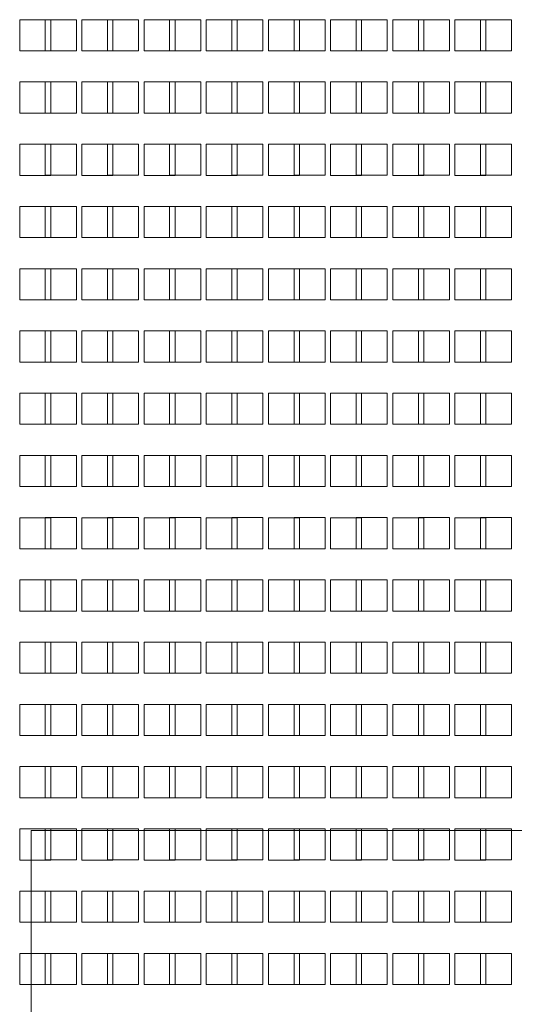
# Model space of a CAD drawing. Header units: inches. Extents: x 1 to 109, y 1 to 85.
# Tile 608 of 656: x 90.57 to 93.22, y 21.14 to 26.41. Entities that reach past the tile are written whole.
import ezdxf

# ---------------------------------------------------------------- set-up
doc = ezdxf.new("R2010")
doc.units = ezdxf.units.IN
doc.header["$MEASUREMENT"] = 0

msp = doc.modelspace()

# ---------------------------------------------------------------- linework, layer by layer
at = {"color": 7, "linetype": 'Continuous', "lineweight": 15, "ltscale": 5}
for p, q in [((90.57, 26.4148), (90.57, 26.2481)), ((90.7366, 26.4148), (90.57, 26.4148)), ((90.7075, 26.4149), (90.8741, 26.4149)), ((90.7075, 26.2483), (90.7075, 26.4149)), ((90.7366, 26.2481), (90.7366, 26.4148)), ((90.8741, 26.4149), (90.8741, 26.2483)), ((90.9033, 26.4148), (90.9033, 26.2481)), ((91.07, 26.4148), (90.9033, 26.4148)), ((91.0408, 26.4149), (91.2075, 26.4149)), ((91.0408, 26.2483), (91.0408, 26.4149)), ((91.07, 26.2481), (91.07, 26.4148)), ((91.2075, 26.4149), (91.2075, 26.2483)), ((91.2366, 26.4148), (91.2366, 26.2481)), ((91.4033, 26.4148), (91.2366, 26.4148)), ((91.3741, 26.4149), (91.5408, 26.4149)), ((91.3741, 26.2483), (91.3741, 26.4149)), ((91.4033, 26.2481), (91.4033, 26.4148)), ((91.5408, 26.4149), (91.5408, 26.2483)), ((91.57, 26.4148), (91.57, 26.2481)), ((91.7366, 26.4148), (91.57, 26.4148)), ((91.7075, 26.4149), (91.8741, 26.4149)), ((91.7075, 26.2483), (91.7075, 26.4149)), ((91.7366, 26.2481), (91.7366, 26.4148)), ((91.8741, 26.4149), (91.8741, 26.2483)), ((91.9033, 26.4148), (91.9033, 26.2481)), ((92.07, 26.4148), (91.9033, 26.4148)), ((92.0408, 26.4149), (92.2075, 26.4149)), ((92.0408, 26.2483), (92.0408, 26.4149)), ((92.07, 26.2481), (92.07, 26.4148)), ((92.2075, 26.4149), (92.2075, 26.2483)), ((92.2366, 26.4148), (92.2366, 26.2481)), ((92.4033, 26.4148), (92.2366, 26.4148)), ((92.3741, 26.4149), (92.5408, 26.4149)), ((92.3741, 26.2483), (92.3741, 26.4149)), ((92.4033, 26.2481), (92.4033, 26.4148)), ((92.5408, 26.4149), (92.5408, 26.2483)), ((92.7366, 26.4148), (92.57, 26.4148)), ((92.57, 26.4148), (92.57, 26.2481)), ((92.7075, 26.4149), (92.8741, 26.4149)), ((92.7075, 26.2483), (92.7075, 26.4149)), ((92.7366, 26.2481), (92.7366, 26.4148)), ((92.8741, 26.4149), (92.8741, 26.2483)), ((92.9033, 26.4148), (92.9033, 26.2481)), ((93.07, 26.4148), (92.9033, 26.4148)), ((93.0408, 26.4149), (93.2075, 26.4149)), ((93.0408, 26.2483), (93.0408, 26.4149)), ((93.07, 26.2481), (93.07, 26.4148)), ((93.2075, 26.4149), (93.2075, 26.2483)), ((90.57, 26.2481), (90.7366, 26.2481)), ((90.8741, 26.2483), (90.7075, 26.2483)), ((90.9033, 26.2481), (91.07, 26.2481)), ((91.2075, 26.2483), (91.0408, 26.2483)), ((91.2366, 26.2481), (91.4033, 26.2481)), ((91.5408, 26.2483), (91.3741, 26.2483)), ((91.57, 26.2481), (91.7366, 26.2481)), ((91.8741, 26.2483), (91.7075, 26.2483)), ((91.9033, 26.2481), (92.07, 26.2481)), ((92.2075, 26.2483), (92.0408, 26.2483)), ((92.2366, 26.2481), (92.4033, 26.2481)), ((92.5408, 26.2483), (92.3741, 26.2483)), ((92.57, 26.2481), (92.7366, 26.2481)), ((92.8741, 26.2483), (92.7075, 26.2483)), ((92.9033, 26.2481), (93.07, 26.2481)), ((93.2075, 26.2483), (93.0408, 26.2483)), ((90.57, 26.0814), (90.57, 25.9148)), ((90.7366, 26.0814), (90.57, 26.0814)), ((90.7075, 26.0816), (90.8741, 26.0816)), ((90.7075, 25.9149), (90.7075, 26.0816)), ((90.7366, 25.9148), (90.7366, 26.0814)), ((90.8741, 26.0816), (90.8741, 25.9149)), ((90.9033, 26.0814), (90.9033, 25.9148)), ((91.07, 26.0814), (90.9033, 26.0814)), ((91.0408, 26.0816), (91.2075, 26.0816)), ((91.0408, 25.9149), (91.0408, 26.0816)), ((91.07, 25.9148), (91.07, 26.0814)), ((91.2075, 26.0816), (91.2075, 25.9149)), ((91.4033, 26.0814), (91.2366, 26.0814)), ((91.2366, 26.0814), (91.2366, 25.9148)), ((91.3741, 26.0816), (91.5408, 26.0816)), ((91.3741, 25.9149), (91.3741, 26.0816)), ((91.4033, 25.9148), (91.4033, 26.0814)), ((91.5408, 26.0816), (91.5408, 25.9149)), ((91.7366, 26.0814), (91.57, 26.0814)), ((91.57, 26.0814), (91.57, 25.9148)), ((91.7075, 25.9149), (91.7075, 26.0816)), ((91.7075, 26.0816), (91.8741, 26.0816)), ((91.7366, 25.9148), (91.7366, 26.0814)), ((91.8741, 26.0816), (91.8741, 25.9149)), ((91.9033, 26.0814), (91.9033, 25.9148)), ((92.07, 26.0814), (91.9033, 26.0814)), ((92.0408, 26.0816), (92.2075, 26.0816)), ((92.0408, 25.9149), (92.0408, 26.0816)), ((92.07, 25.9148), (92.07, 26.0814)), ((92.2075, 26.0816), (92.2075, 25.9149)), ((92.4033, 26.0814), (92.2366, 26.0814)), ((92.2366, 26.0814), (92.2366, 25.9148)), ((92.3741, 26.0816), (92.5408, 26.0816)), ((92.3741, 25.9149), (92.3741, 26.0816)), ((92.4033, 25.9148), (92.4033, 26.0814)), ((92.5408, 26.0816), (92.5408, 25.9149)), ((92.57, 26.0814), (92.57, 25.9148)), ((92.7366, 26.0814), (92.57, 26.0814)), ((92.7075, 26.0816), (92.8741, 26.0816)), ((92.7075, 25.9149), (92.7075, 26.0816)), ((92.7366, 25.9148), (92.7366, 26.0814)), ((92.8741, 26.0816), (92.8741, 25.9149)), ((92.9033, 26.0814), (92.9033, 25.9148)), ((93.07, 26.0814), (92.9033, 26.0814)), ((93.0408, 25.9149), (93.0408, 26.0816)), ((93.0408, 26.0816), (93.2075, 26.0816)), ((93.07, 25.9148), (93.07, 26.0814)), ((93.2075, 26.0816), (93.2075, 25.9149)), ((90.57, 25.9148), (90.7366, 25.9148)), ((90.8741, 25.9149), (90.7075, 25.9149)), ((90.9033, 25.9148), (91.07, 25.9148)), ((91.2075, 25.9149), (91.0408, 25.9149)), ((91.2366, 25.9148), (91.4033, 25.9148)), ((91.5408, 25.9149), (91.3741, 25.9149)), ((91.57, 25.9148), (91.7366, 25.9148)), ((91.8741, 25.9149), (91.7075, 25.9149)), ((91.9033, 25.9148), (92.07, 25.9148)), ((92.2075, 25.9149), (92.0408, 25.9149)), ((92.2366, 25.9148), (92.4033, 25.9148)), ((92.5408, 25.9149), (92.3741, 25.9149)), ((92.57, 25.9148), (92.7366, 25.9148)), ((92.8741, 25.9149), (92.7075, 25.9149)), ((92.9033, 25.9148), (93.07, 25.9148)), ((93.2075, 25.9149), (93.0408, 25.9149)), ((90.57, 25.7481), (90.57, 25.5814)), ((90.7366, 25.7481), (90.57, 25.7481)), ((90.7075, 25.7483), (90.8741, 25.7483)), ((90.7075, 25.5816), (90.7075, 25.7483)), ((90.7366, 25.5814), (90.7366, 25.7481)), ((90.8741, 25.7483), (90.8741, 25.5816)), ((90.9033, 25.7481), (90.9033, 25.5814)), ((91.07, 25.7481), (90.9033, 25.7481)), ((91.0408, 25.7483), (91.2075, 25.7483)), ((91.0408, 25.5816), (91.0408, 25.7483)), ((91.07, 25.5814), (91.07, 25.7481)), ((91.2075, 25.7483), (91.2075, 25.5816)), ((91.2366, 25.7481), (91.2366, 25.5814)), ((91.4033, 25.7481), (91.2366, 25.7481)), ((91.3741, 25.7483), (91.5408, 25.7483)), ((91.3741, 25.5816), (91.3741, 25.7483)), ((91.4033, 25.5814), (91.4033, 25.7481)), ((91.5408, 25.7483), (91.5408, 25.5816)), ((91.57, 25.7481), (91.57, 25.5814)), ((91.7366, 25.7481), (91.57, 25.7481)), ((91.7075, 25.7483), (91.8741, 25.7483)), ((91.7075, 25.5816), (91.7075, 25.7483)), ((91.7366, 25.5814), (91.7366, 25.7481)), ((91.8741, 25.7483), (91.8741, 25.5816)), ((91.9033, 25.7481), (91.9033, 25.5814)), ((92.07, 25.7481), (91.9033, 25.7481)), ((92.0408, 25.7483), (92.2075, 25.7483)), ((92.0408, 25.5816), (92.0408, 25.7483)), ((92.07, 25.5814), (92.07, 25.7481)), ((92.2075, 25.7483), (92.2075, 25.5816)), ((92.2366, 25.7481), (92.2366, 25.5814)), ((92.4033, 25.7481), (92.2366, 25.7481)), ((92.3741, 25.7483), (92.5408, 25.7483)), ((92.3741, 25.5816), (92.3741, 25.7483)), ((92.4033, 25.5814), (92.4033, 25.7481)), ((92.5408, 25.7483), (92.5408, 25.5816)), ((92.7366, 25.7481), (92.57, 25.7481)), ((92.57, 25.7481), (92.57, 25.5814)), ((92.7075, 25.7483), (92.8741, 25.7483)), ((92.7075, 25.5816), (92.7075, 25.7483)), ((92.7366, 25.5814), (92.7366, 25.7481)), ((92.8741, 25.7483), (92.8741, 25.5816)), ((92.9033, 25.7481), (92.9033, 25.5814)), ((93.07, 25.7481), (92.9033, 25.7481)), ((93.0408, 25.7483), (93.2075, 25.7483)), ((93.0408, 25.5816), (93.0408, 25.7483)), ((93.07, 25.5814), (93.07, 25.7481)), ((93.2075, 25.7483), (93.2075, 25.5816)), ((90.57, 25.5814), (90.7366, 25.5814)), ((90.8741, 25.5816), (90.7075, 25.5816)), ((90.9033, 25.5814), (91.07, 25.5814)), ((91.2075, 25.5816), (91.0408, 25.5816)), ((91.2366, 25.5814), (91.4033, 25.5814)), ((91.5408, 25.5816), (91.3741, 25.5816)), ((91.57, 25.5814), (91.7366, 25.5814)), ((91.8741, 25.5816), (91.7075, 25.5816)), ((91.9033, 25.5814), (92.07, 25.5814)), ((92.2075, 25.5816), (92.0408, 25.5816)), ((92.2366, 25.5814), (92.4033, 25.5814)), ((92.5408, 25.5816), (92.3741, 25.5816)), ((92.57, 25.5814), (92.7366, 25.5814)), ((92.8741, 25.5816), (92.7075, 25.5816)), ((92.9033, 25.5814), (93.07, 25.5814)), ((93.2075, 25.5816), (93.0408, 25.5816)), ((90.57, 25.4148), (90.57, 25.2481)), ((90.7366, 25.4148), (90.57, 25.4148)), ((90.7075, 25.4149), (90.8741, 25.4149)), ((90.7075, 25.2483), (90.7075, 25.4149)), ((90.7366, 25.2481), (90.7366, 25.4148)), ((90.8741, 25.4149), (90.8741, 25.2483)), ((91.07, 25.4148), (90.9033, 25.4148)), ((90.9033, 25.4148), (90.9033, 25.2481)), ((91.0408, 25.2483), (91.0408, 25.4149)), ((91.0408, 25.4149), (91.2075, 25.4149)), ((91.07, 25.2481), (91.07, 25.4148)), ((91.2075, 25.4149), (91.2075, 25.2483)), ((91.2366, 25.4148), (91.2366, 25.2481)), ((91.4033, 25.4148), (91.2366, 25.4148)), ((91.3741, 25.4149), (91.5408, 25.4149)), ((91.3741, 25.2483), (91.3741, 25.4149)), ((91.4033, 25.2481), (91.4033, 25.4148)), ((91.5408, 25.4149), (91.5408, 25.2483)), ((91.57, 25.4148), (91.57, 25.2481)), ((91.7366, 25.4148), (91.57, 25.4148)), ((91.7075, 25.2483), (91.7075, 25.4149)), ((91.7075, 25.4149), (91.8741, 25.4149)), ((91.7366, 25.2481), (91.7366, 25.4148)), ((91.8741, 25.4149), (91.8741, 25.2483)), ((91.9033, 25.4148), (91.9033, 25.2481)), ((92.07, 25.4148), (91.9033, 25.4148)), ((92.0408, 25.4149), (92.2075, 25.4149)), ((92.0408, 25.2483), (92.0408, 25.4149)), ((92.07, 25.2481), (92.07, 25.4148)), ((92.2075, 25.4149), (92.2075, 25.2483)), ((92.2366, 25.4148), (92.2366, 25.2481)), ((92.4033, 25.4148), (92.2366, 25.4148)), ((92.3741, 25.4149), (92.5408, 25.4149)), ((92.3741, 25.2483), (92.3741, 25.4149)), ((92.4033, 25.2481), (92.4033, 25.4148)), ((92.5408, 25.4149), (92.5408, 25.2483)), ((92.7366, 25.4148), (92.57, 25.4148)), ((92.57, 25.4148), (92.57, 25.2481)), ((92.7075, 25.4149), (92.8741, 25.4149)), ((92.7075, 25.2483), (92.7075, 25.4149)), ((92.7366, 25.2481), (92.7366, 25.4148)), ((92.8741, 25.4149), (92.8741, 25.2483)), ((92.9033, 25.4148), (92.9033, 25.2481)), ((93.07, 25.4148), (92.9033, 25.4148)), ((93.0408, 25.2483), (93.0408, 25.4149)), ((93.0408, 25.4149), (93.2075, 25.4149)), ((93.07, 25.2481), (93.07, 25.4148)), ((93.2075, 25.4149), (93.2075, 25.2483)), ((90.57, 25.2481), (90.7366, 25.2481)), ((90.8741, 25.2483), (90.7075, 25.2483)), ((90.9033, 25.2481), (91.07, 25.2481)), ((91.2075, 25.2483), (91.0408, 25.2483)), ((91.2366, 25.2481), (91.4033, 25.2481)), ((91.5408, 25.2483), (91.3741, 25.2483)), ((91.57, 25.2481), (91.7366, 25.2481)), ((91.8741, 25.2483), (91.7075, 25.2483)), ((91.9033, 25.2481), (92.07, 25.2481)), ((92.2075, 25.2483), (92.0408, 25.2483)), ((92.2366, 25.2481), (92.4033, 25.2481)), ((92.5408, 25.2483), (92.3741, 25.2483)), ((92.57, 25.2481), (92.7366, 25.2481)), ((92.8741, 25.2483), (92.7075, 25.2483)), ((92.9033, 25.2481), (93.07, 25.2481)), ((93.2075, 25.2483), (93.0408, 25.2483)), ((90.57, 25.0814), (90.57, 24.9148)), ((90.7366, 25.0814), (90.57, 25.0814)), ((90.7075, 25.0816), (90.8741, 25.0816)), ((90.7075, 24.9149), (90.7075, 25.0816)), ((90.7366, 24.9148), (90.7366, 25.0814)), ((90.8741, 25.0816), (90.8741, 24.9149)), ((90.9033, 25.0814), (90.9033, 24.9148)), ((91.07, 25.0814), (90.9033, 25.0814)), ((91.0408, 25.0816), (91.2075, 25.0816)), ((91.0408, 24.9149), (91.0408, 25.0816)), ((91.07, 24.9148), (91.07, 25.0814)), ((91.2075, 25.0816), (91.2075, 24.9149)), ((91.2366, 25.0814), (91.2366, 24.9148)), ((91.4033, 25.0814), (91.2366, 25.0814)), ((91.3741, 25.0816), (91.5408, 25.0816)), ((91.3741, 24.9149), (91.3741, 25.0816)), ((91.4033, 24.9148), (91.4033, 25.0814)), ((91.5408, 25.0816), (91.5408, 24.9149)), ((91.7366, 25.0814), (91.57, 25.0814)), ((91.57, 25.0814), (91.57, 24.9148)), ((91.7075, 25.0816), (91.8741, 25.0816)), ((91.7075, 24.9149), (91.7075, 25.0816)), ((91.7366, 24.9148), (91.7366, 25.0814)), ((91.8741, 25.0816), (91.8741, 24.9149)), ((91.9033, 25.0814), (91.9033, 24.9148)), ((92.07, 25.0814), (91.9033, 25.0814)), ((92.0408, 25.0816), (92.2075, 25.0816)), ((92.0408, 24.9149), (92.0408, 25.0816)), ((92.07, 24.9148), (92.07, 25.0814)), ((92.2075, 25.0816), (92.2075, 24.9149)), ((92.2366, 25.0814), (92.2366, 24.9148)), ((92.4033, 25.0814), (92.2366, 25.0814)), ((92.3741, 25.0816), (92.5408, 25.0816)), ((92.3741, 24.9149), (92.3741, 25.0816)), ((92.4033, 24.9148), (92.4033, 25.0814)), ((92.5408, 25.0816), (92.5408, 24.9149)), ((92.57, 25.0814), (92.57, 24.9148)), ((92.7366, 25.0814), (92.57, 25.0814)), ((92.7075, 25.0816), (92.8741, 25.0816)), ((92.7075, 24.9149), (92.7075, 25.0816)), ((92.7366, 24.9148), (92.7366, 25.0814)), ((92.8741, 25.0816), (92.8741, 24.9149)), ((92.9033, 25.0814), (92.9033, 24.9148)), ((93.07, 25.0814), (92.9033, 25.0814)), ((93.0408, 24.9149), (93.0408, 25.0816)), ((93.0408, 25.0816), (93.2075, 25.0816)), ((93.07, 24.9148), (93.07, 25.0814)), ((93.2075, 25.0816), (93.2075, 24.9149)), ((90.57, 24.9148), (90.7366, 24.9148)), ((90.8741, 24.9149), (90.7075, 24.9149)), ((90.9033, 24.9148), (91.07, 24.9148)), ((91.2075, 24.9149), (91.0408, 24.9149)), ((91.2366, 24.9148), (91.4033, 24.9148)), ((91.5408, 24.9149), (91.3741, 24.9149)), ((91.57, 24.9148), (91.7366, 24.9148)), ((91.8741, 24.9149), (91.7075, 24.9149)), ((91.9033, 24.9148), (92.07, 24.9148)), ((92.2075, 24.9149), (92.0408, 24.9149)), ((92.2366, 24.9148), (92.4033, 24.9148)), ((92.5408, 24.9149), (92.3741, 24.9149)), ((92.57, 24.9148), (92.7366, 24.9148)), ((92.8741, 24.9149), (92.7075, 24.9149)), ((92.9033, 24.9148), (93.07, 24.9148)), ((93.2075, 24.9149), (93.0408, 24.9149)), ((90.57, 24.7481), (90.57, 24.5814)), ((90.7366, 24.7481), (90.57, 24.7481)), ((90.7075, 24.7483), (90.8741, 24.7483)), ((90.7075, 24.5816), (90.7075, 24.7483)), ((90.7366, 24.5814), (90.7366, 24.7481)), ((90.8741, 24.7483), (90.8741, 24.5816)), ((90.9033, 24.7481), (90.9033, 24.5814)), ((91.07, 24.7481), (90.9033, 24.7481)), ((91.0408, 24.7483), (91.2075, 24.7483)), ((91.0408, 24.5816), (91.0408, 24.7483)), ((91.07, 24.5814), (91.07, 24.7481)), ((91.2075, 24.7483), (91.2075, 24.5816)), ((91.2366, 24.7481), (91.2366, 24.5814)), ((91.4033, 24.7481), (91.2366, 24.7481)), ((91.3741, 24.7483), (91.5408, 24.7483)), ((91.3741, 24.5816), (91.3741, 24.7483)), ((91.4033, 24.5814), (91.4033, 24.7481)), ((91.5408, 24.7483), (91.5408, 24.5816)), ((91.57, 24.7481), (91.57, 24.5814)), ((91.7366, 24.7481), (91.57, 24.7481)), ((91.7075, 24.5816), (91.7075, 24.7483)), ((91.7075, 24.7483), (91.8741, 24.7483)), ((91.7366, 24.5814), (91.7366, 24.7481)), ((91.8741, 24.7483), (91.8741, 24.5816)), ((91.9033, 24.7481), (91.9033, 24.5814)), ((92.07, 24.7481), (91.9033, 24.7481)), ((92.0408, 24.7483), (92.2075, 24.7483)), ((92.0408, 24.5816), (92.0408, 24.7483)), ((92.07, 24.5814), (92.07, 24.7481)), ((92.2075, 24.7483), (92.2075, 24.5816)), ((92.2366, 24.7481), (92.2366, 24.5814)), ((92.4033, 24.7481), (92.2366, 24.7481)), ((92.3741, 24.7483), (92.5408, 24.7483)), ((92.3741, 24.5816), (92.3741, 24.7483)), ((92.4033, 24.5814), (92.4033, 24.7481)), ((92.5408, 24.7483), (92.5408, 24.5816)), ((92.7366, 24.7481), (92.57, 24.7481)), ((92.57, 24.7481), (92.57, 24.5814)), ((92.7075, 24.5816), (92.7075, 24.7483)), ((92.7075, 24.7483), (92.8741, 24.7483)), ((92.7366, 24.5814), (92.7366, 24.7481)), ((92.8741, 24.7483), (92.8741, 24.5816)), ((92.9033, 24.7481), (92.9033, 24.5814)), ((93.07, 24.7481), (92.9033, 24.7481)), ((93.0408, 24.7483), (93.2075, 24.7483)), ((93.0408, 24.5816), (93.0408, 24.7483)), ((93.07, 24.5814), (93.07, 24.7481)), ((93.2075, 24.7483), (93.2075, 24.5816)), ((90.57, 24.5814), (90.7366, 24.5814)), ((90.8741, 24.5816), (90.7075, 24.5816)), ((90.9033, 24.5814), (91.07, 24.5814)), ((91.2075, 24.5816), (91.0408, 24.5816)), ((91.2366, 24.5814), (91.4033, 24.5814)), ((91.5408, 24.5816), (91.3741, 24.5816)), ((91.57, 24.5814), (91.7366, 24.5814)), ((91.8741, 24.5816), (91.7075, 24.5816)), ((91.9033, 24.5814), (92.07, 24.5814)), ((92.2075, 24.5816), (92.0408, 24.5816)), ((92.2366, 24.5814), (92.4033, 24.5814)), ((92.5408, 24.5816), (92.3741, 24.5816)), ((92.57, 24.5814), (92.7366, 24.5814)), ((92.8741, 24.5816), (92.7075, 24.5816)), ((92.9033, 24.5814), (93.07, 24.5814)), ((93.2075, 24.5816), (93.0408, 24.5816)), ((90.7366, 24.4148), (90.57, 24.4148)), ((90.57, 24.4148), (90.57, 24.2481)), ((90.7075, 24.4149), (90.8741, 24.4149)), ((90.7075, 24.2483), (90.7075, 24.4149)), ((90.7366, 24.2481), (90.7366, 24.4148)), ((90.8741, 24.4149), (90.8741, 24.2483)), ((90.9033, 24.4148), (90.9033, 24.2481)), ((91.07, 24.4148), (90.9033, 24.4148)), ((91.0408, 24.4149), (91.2075, 24.4149)), ((91.0408, 24.2483), (91.0408, 24.4149)), ((91.07, 24.2481), (91.07, 24.4148)), ((91.2075, 24.4149), (91.2075, 24.2483)), ((91.2366, 24.4148), (91.2366, 24.2481)), ((91.4033, 24.4148), (91.2366, 24.4148)), ((91.3741, 24.2483), (91.3741, 24.4149)), ((91.3741, 24.4149), (91.5408, 24.4149)), ((91.4033, 24.2481), (91.4033, 24.4148)), ((91.5408, 24.4149), (91.5408, 24.2483)), ((91.7366, 24.4148), (91.57, 24.4148)), ((91.57, 24.4148), (91.57, 24.2481)), ((91.7075, 24.4149), (91.8741, 24.4149)), ((91.7075, 24.2483), (91.7075, 24.4149)), ((91.7366, 24.2481), (91.7366, 24.4148)), ((91.8741, 24.4149), (91.8741, 24.2483)), ((91.9033, 24.4148), (91.9033, 24.2481)), ((92.07, 24.4148), (91.9033, 24.4148)), ((92.0408, 24.4149), (92.2075, 24.4149)), ((92.0408, 24.2483), (92.0408, 24.4149)), ((92.07, 24.2481), (92.07, 24.4148)), ((92.2075, 24.4149), (92.2075, 24.2483)), ((92.2366, 24.4148), (92.2366, 24.2481)), ((92.4033, 24.4148), (92.2366, 24.4148)), ((92.3741, 24.4149), (92.5408, 24.4149)), ((92.3741, 24.2483), (92.3741, 24.4149)), ((92.4033, 24.2481), (92.4033, 24.4148)), ((92.5408, 24.4149), (92.5408, 24.2483)), ((92.57, 24.4148), (92.57, 24.2481)), ((92.7366, 24.4148), (92.57, 24.4148)), ((92.7075, 24.4149), (92.8741, 24.4149)), ((92.7075, 24.2483), (92.7075, 24.4149)), ((92.7366, 24.2481), (92.7366, 24.4148)), ((92.8741, 24.4149), (92.8741, 24.2483)), ((92.9033, 24.4148), (92.9033, 24.2481)), ((93.07, 24.4148), (92.9033, 24.4148)), ((93.0408, 24.4149), (93.2075, 24.4149)), ((93.0408, 24.2483), (93.0408, 24.4149)), ((93.07, 24.2481), (93.07, 24.4148)), ((93.2075, 24.4149), (93.2075, 24.2483)), ((90.57, 24.2481), (90.7366, 24.2481)), ((90.8741, 24.2483), (90.7075, 24.2483)), ((90.9033, 24.2481), (91.07, 24.2481)), ((91.2075, 24.2483), (91.0408, 24.2483)), ((91.2366, 24.2481), (91.4033, 24.2481)), ((91.5408, 24.2483), (91.3741, 24.2483)), ((91.57, 24.2481), (91.7366, 24.2481)), ((91.8741, 24.2483), (91.7075, 24.2483)), ((91.9033, 24.2481), (92.07, 24.2481)), ((92.2075, 24.2483), (92.0408, 24.2483)), ((92.2366, 24.2481), (92.4033, 24.2481)), ((92.5408, 24.2483), (92.3741, 24.2483)), ((92.57, 24.2481), (92.7366, 24.2481)), ((92.8741, 24.2483), (92.7075, 24.2483)), ((92.9033, 24.2481), (93.07, 24.2481)), ((93.2075, 24.2483), (93.0408, 24.2483)), ((90.57, 24.0814), (90.57, 23.9148)), ((90.7366, 24.0814), (90.57, 24.0814)), ((90.7075, 24.0816), (90.8741, 24.0816)), ((90.7075, 23.9149), (90.7075, 24.0816)), ((90.7366, 23.9148), (90.7366, 24.0814)), ((90.8741, 24.0816), (90.8741, 23.9149)), ((90.9033, 24.0814), (90.9033, 23.9148)), ((91.07, 24.0814), (90.9033, 24.0814)), ((91.0408, 24.0816), (91.2075, 24.0816)), ((91.0408, 23.9149), (91.0408, 24.0816)), ((91.07, 23.9148), (91.07, 24.0814)), ((91.2075, 24.0816), (91.2075, 23.9149)), ((91.2366, 24.0814), (91.2366, 23.9148)), ((91.4033, 24.0814), (91.2366, 24.0814)), ((91.3741, 24.0816), (91.5408, 24.0816)), ((91.3741, 23.9149), (91.3741, 24.0816)), ((91.4033, 23.9148), (91.4033, 24.0814)), ((91.5408, 24.0816), (91.5408, 23.9149)), ((91.57, 24.0814), (91.57, 23.9148)), ((91.7366, 24.0814), (91.57, 24.0814)), ((91.7075, 24.0816), (91.8741, 24.0816)), ((91.7075, 23.9149), (91.7075, 24.0816)), ((91.7366, 23.9148), (91.7366, 24.0814)), ((91.8741, 24.0816), (91.8741, 23.9149)), ((91.9033, 24.0814), (91.9033, 23.9148)), ((92.07, 24.0814), (91.9033, 24.0814)), ((92.0408, 24.0816), (92.2075, 24.0816)), ((92.0408, 23.9149), (92.0408, 24.0816)), ((92.07, 23.9148), (92.07, 24.0814)), ((92.2075, 24.0816), (92.2075, 23.9149)), ((92.4033, 24.0814), (92.2366, 24.0814)), ((92.2366, 24.0814), (92.2366, 23.9148)), ((92.3741, 24.0816), (92.5408, 24.0816)), ((92.3741, 23.9149), (92.3741, 24.0816)), ((92.4033, 23.9148), (92.4033, 24.0814)), ((92.5408, 24.0816), (92.5408, 23.9149)), ((92.57, 24.0814), (92.57, 23.9148)), ((92.7366, 24.0814), (92.57, 24.0814)), ((92.7075, 24.0816), (92.8741, 24.0816)), ((92.7075, 23.9149), (92.7075, 24.0816)), ((92.7366, 23.9148), (92.7366, 24.0814)), ((92.8741, 24.0816), (92.8741, 23.9149)), ((92.9033, 24.0814), (92.9033, 23.9148)), ((93.07, 24.0814), (92.9033, 24.0814)), ((93.0408, 24.0816), (93.2075, 24.0816)), ((93.0408, 23.9149), (93.0408, 24.0816)), ((93.07, 23.9148), (93.07, 24.0814)), ((93.2075, 24.0816), (93.2075, 23.9149)), ((90.57, 23.9148), (90.7366, 23.9148)), ((90.8741, 23.9149), (90.7075, 23.9149)), ((90.9033, 23.9148), (91.07, 23.9148)), ((91.2075, 23.9149), (91.0408, 23.9149)), ((91.2366, 23.9148), (91.4033, 23.9148)), ((91.5408, 23.9149), (91.3741, 23.9149)), ((91.57, 23.9148), (91.7366, 23.9148)), ((91.8741, 23.9149), (91.7075, 23.9149)), ((91.9033, 23.9148), (92.07, 23.9148)), ((92.2075, 23.9149), (92.0408, 23.9149)), ((92.2366, 23.9148), (92.4033, 23.9148)), ((92.5408, 23.9149), (92.3741, 23.9149)), ((92.57, 23.9148), (92.7366, 23.9148)), ((92.8741, 23.9149), (92.7075, 23.9149)), ((92.9033, 23.9148), (93.07, 23.9148)), ((93.2075, 23.9149), (93.0408, 23.9149)), ((90.57, 23.7481), (90.57, 23.5814)), ((90.7366, 23.7481), (90.57, 23.7481)), ((90.7075, 23.7483), (90.8741, 23.7483)), ((90.7075, 23.5816), (90.7075, 23.7483)), ((90.7366, 23.5814), (90.7366, 23.7481)), ((90.8741, 23.7483), (90.8741, 23.5816)), ((91.07, 23.7481), (90.9033, 23.7481)), ((90.9033, 23.7481), (90.9033, 23.5814)), ((91.0408, 23.7483), (91.2075, 23.7483)), ((91.0408, 23.5816), (91.0408, 23.7483)), ((91.07, 23.5814), (91.07, 23.7481)), ((91.2075, 23.7483), (91.2075, 23.5816)), ((91.2366, 23.7481), (91.2366, 23.5814)), ((91.4033, 23.7481), (91.2366, 23.7481)), ((91.3741, 23.5816), (91.3741, 23.7483)), ((91.3741, 23.7483), (91.5408, 23.7483)), ((91.4033, 23.5814), (91.4033, 23.7481)), ((91.5408, 23.7483), (91.5408, 23.5816)), ((91.57, 23.7481), (91.57, 23.5814)), ((91.7366, 23.7481), (91.57, 23.7481)), ((91.7075, 23.7483), (91.8741, 23.7483)), ((91.7075, 23.5816), (91.7075, 23.7483)), ((91.7366, 23.5814), (91.7366, 23.7481)), ((91.8741, 23.7483), (91.8741, 23.5816)), ((91.9033, 23.7481), (91.9033, 23.5814)), ((92.07, 23.7481), (91.9033, 23.7481)), ((92.0408, 23.7483), (92.2075, 23.7483)), ((92.0408, 23.5816), (92.0408, 23.7483)), ((92.07, 23.5814), (92.07, 23.7481)), ((92.2075, 23.7483), (92.2075, 23.5816)), ((92.4033, 23.7481), (92.2366, 23.7481)), ((92.2366, 23.7481), (92.2366, 23.5814)), ((92.3741, 23.5816), (92.3741, 23.7483)), ((92.3741, 23.7483), (92.5408, 23.7483)), ((92.4033, 23.5814), (92.4033, 23.7481)), ((92.5408, 23.7483), (92.5408, 23.5816)), ((92.57, 23.7481), (92.57, 23.5814)), ((92.7366, 23.7481), (92.57, 23.7481)), ((92.7075, 23.7483), (92.8741, 23.7483)), ((92.7075, 23.5816), (92.7075, 23.7483)), ((92.7366, 23.5814), (92.7366, 23.7481)), ((92.8741, 23.7483), (92.8741, 23.5816)), ((92.9033, 23.7481), (92.9033, 23.5814)), ((93.07, 23.7481), (92.9033, 23.7481)), ((93.0408, 23.7483), (93.2075, 23.7483)), ((93.0408, 23.5816), (93.0408, 23.7483)), ((93.07, 23.5814), (93.07, 23.7481)), ((93.2075, 23.7483), (93.2075, 23.5816)), ((90.57, 23.5814), (90.7366, 23.5814)), ((90.8741, 23.5816), (90.7075, 23.5816)), ((90.9033, 23.5814), (91.07, 23.5814)), ((91.2075, 23.5816), (91.0408, 23.5816)), ((91.2366, 23.5814), (91.4033, 23.5814)), ((91.5408, 23.5816), (91.3741, 23.5816)), ((91.57, 23.5814), (91.7366, 23.5814)), ((91.8741, 23.5816), (91.7075, 23.5816)), ((91.9033, 23.5814), (92.07, 23.5814)), ((92.2075, 23.5816), (92.0408, 23.5816)), ((92.2366, 23.5814), (92.4033, 23.5814)), ((92.5408, 23.5816), (92.3741, 23.5816)), ((92.57, 23.5814), (92.7366, 23.5814)), ((92.8741, 23.5816), (92.7075, 23.5816)), ((92.9033, 23.5814), (93.07, 23.5814)), ((93.2075, 23.5816), (93.0408, 23.5816)), ((90.57, 23.4148), (90.57, 23.2481)), ((90.7366, 23.4148), (90.57, 23.4148)), ((90.7075, 23.4149), (90.8741, 23.4149)), ((90.7075, 23.2483), (90.7075, 23.4149)), ((90.7366, 23.2481), (90.7366, 23.4148)), ((90.8741, 23.4149), (90.8741, 23.2483)), ((90.9033, 23.4148), (90.9033, 23.2481)), ((91.07, 23.4148), (90.9033, 23.4148)), ((91.0408, 23.4149), (91.2075, 23.4149)), ((91.0408, 23.2483), (91.0408, 23.4149)), ((91.07, 23.2481), (91.07, 23.4148)), ((91.2075, 23.4149), (91.2075, 23.2483)), ((91.2366, 23.4148), (91.2366, 23.2481)), ((91.4033, 23.4148), (91.2366, 23.4148)), ((91.3741, 23.4149), (91.5408, 23.4149)), ((91.3741, 23.2483), (91.3741, 23.4149)), ((91.4033, 23.2481), (91.4033, 23.4148)), ((91.5408, 23.4149), (91.5408, 23.2483)), ((91.57, 23.4148), (91.57, 23.2481)), ((91.7366, 23.4148), (91.57, 23.4148)), ((91.7075, 23.4149), (91.8741, 23.4149)), ((91.7075, 23.2483), (91.7075, 23.4149)), ((91.7366, 23.2481), (91.7366, 23.4148)), ((91.8741, 23.4149), (91.8741, 23.2483)), ((92.07, 23.4148), (91.9033, 23.4148)), ((91.9033, 23.4148), (91.9033, 23.2481)), ((92.0408, 23.4149), (92.2075, 23.4149)), ((92.0408, 23.2483), (92.0408, 23.4149)), ((92.07, 23.2481), (92.07, 23.4148)), ((92.2075, 23.4149), (92.2075, 23.2483)), ((92.2366, 23.4148), (92.2366, 23.2481)), ((92.4033, 23.4148), (92.2366, 23.4148)), ((92.3741, 23.4149), (92.5408, 23.4149)), ((92.3741, 23.2483), (92.3741, 23.4149)), ((92.4033, 23.2481), (92.4033, 23.4148)), ((92.5408, 23.4149), (92.5408, 23.2483)), ((92.7366, 23.4148), (92.57, 23.4148)), ((92.57, 23.4148), (92.57, 23.2481)), ((92.7075, 23.4149), (92.8741, 23.4149)), ((92.7075, 23.2483), (92.7075, 23.4149)), ((92.7366, 23.2481), (92.7366, 23.4148)), ((92.8741, 23.4149), (92.8741, 23.2483)), ((92.9033, 23.4148), (92.9033, 23.2481)), ((93.07, 23.4148), (92.9033, 23.4148)), ((93.0408, 23.4149), (93.2075, 23.4149)), ((93.0408, 23.2483), (93.0408, 23.4149)), ((93.07, 23.2481), (93.07, 23.4148)), ((93.2075, 23.4149), (93.2075, 23.2483)), ((90.57, 23.2481), (90.7366, 23.2481)), ((90.8741, 23.2483), (90.7075, 23.2483)), ((90.9033, 23.2481), (91.07, 23.2481)), ((91.2075, 23.2483), (91.0408, 23.2483)), ((91.2366, 23.2481), (91.4033, 23.2481)), ((91.5408, 23.2483), (91.3741, 23.2483)), ((91.57, 23.2481), (91.7366, 23.2481)), ((91.8741, 23.2483), (91.7075, 23.2483)), ((91.9033, 23.2481), (92.07, 23.2481)), ((92.2075, 23.2483), (92.0408, 23.2483)), ((92.2366, 23.2481), (92.4033, 23.2481)), ((92.5408, 23.2483), (92.3741, 23.2483)), ((92.57, 23.2481), (92.7366, 23.2481)), ((92.8741, 23.2483), (92.7075, 23.2483)), ((92.9033, 23.2481), (93.07, 23.2481)), ((93.2075, 23.2483), (93.0408, 23.2483)), ((90.57, 23.0814), (90.57, 22.9148)), ((90.7366, 23.0814), (90.57, 23.0814)), ((90.7075, 23.0816), (90.8741, 23.0816)), ((90.7075, 22.9149), (90.7075, 23.0816)), ((90.7366, 22.9148), (90.7366, 23.0814)), ((90.8741, 23.0816), (90.8741, 22.9149)), ((91.07, 23.0814), (90.9033, 23.0814)), ((90.9033, 23.0814), (90.9033, 22.9148)), ((91.0408, 22.9149), (91.0408, 23.0816)), ((91.0408, 23.0816), (91.2075, 23.0816)), ((91.07, 22.9148), (91.07, 23.0814)), ((91.2075, 23.0816), (91.2075, 22.9149)), ((91.2366, 23.0814), (91.2366, 22.9148)), ((91.4033, 23.0814), (91.2366, 23.0814)), ((91.3741, 23.0816), (91.5408, 23.0816)), ((91.3741, 22.9149), (91.3741, 23.0816)), ((91.4033, 22.9148), (91.4033, 23.0814)), ((91.5408, 23.0816), (91.5408, 22.9149)), ((91.57, 23.0814), (91.57, 22.9148)), ((91.7366, 23.0814), (91.57, 23.0814)), ((91.7075, 22.9149), (91.7075, 23.0816)), ((91.7075, 23.0816), (91.8741, 23.0816)), ((91.7366, 22.9148), (91.7366, 23.0814)), ((91.8741, 23.0816), (91.8741, 22.9149)), ((91.9033, 23.0814), (91.9033, 22.9148)), ((92.07, 23.0814), (91.9033, 23.0814)), ((92.0408, 23.0816), (92.2075, 23.0816)), ((92.0408, 22.9149), (92.0408, 23.0816)), ((92.07, 22.9148), (92.07, 23.0814)), ((92.2075, 23.0816), (92.2075, 22.9149)), ((92.2366, 23.0814), (92.2366, 22.9148)), ((92.4033, 23.0814), (92.2366, 23.0814)), ((92.3741, 23.0816), (92.5408, 23.0816)), ((92.3741, 22.9149), (92.3741, 23.0816)), ((92.4033, 22.9148), (92.4033, 23.0814)), ((92.5408, 23.0816), (92.5408, 22.9149)), ((92.7366, 23.0814), (92.57, 23.0814)), ((92.57, 23.0814), (92.57, 22.9148)), ((92.7075, 22.9149), (92.7075, 23.0816)), ((92.7075, 23.0816), (92.8741, 23.0816)), ((92.7366, 22.9148), (92.7366, 23.0814)), ((92.8741, 23.0816), (92.8741, 22.9149)), ((92.9033, 23.0814), (92.9033, 22.9148)), ((93.07, 23.0814), (92.9033, 23.0814)), ((93.0408, 23.0816), (93.2075, 23.0816)), ((93.0408, 22.9149), (93.0408, 23.0816)), ((93.07, 22.9148), (93.07, 23.0814)), ((93.2075, 23.0816), (93.2075, 22.9149)), ((90.57, 22.9148), (90.7366, 22.9148)), ((90.8741, 22.9149), (90.7075, 22.9149)), ((90.9033, 22.9148), (91.07, 22.9148)), ((91.2075, 22.9149), (91.0408, 22.9149)), ((91.2366, 22.9148), (91.4033, 22.9148)), ((91.5408, 22.9149), (91.3741, 22.9149)), ((91.57, 22.9148), (91.7366, 22.9148)), ((91.8741, 22.9149), (91.7075, 22.9149)), ((91.9033, 22.9148), (92.07, 22.9148)), ((92.2075, 22.9149), (92.0408, 22.9149)), ((92.2366, 22.9148), (92.4033, 22.9148)), ((92.5408, 22.9149), (92.3741, 22.9149)), ((92.57, 22.9148), (92.7366, 22.9148)), ((92.8741, 22.9149), (92.7075, 22.9149)), ((92.9033, 22.9148), (93.07, 22.9148)), ((93.2075, 22.9149), (93.0408, 22.9149)), ((90.57, 22.7481), (90.57, 22.5814)), ((90.7366, 22.7481), (90.57, 22.7481)), ((90.7075, 22.7483), (90.8741, 22.7483)), ((90.7075, 22.5816), (90.7075, 22.7483)), ((90.7366, 22.5814), (90.7366, 22.7481)), ((90.8741, 22.7483), (90.8741, 22.5816)), ((90.9033, 22.7481), (90.9033, 22.5814)), ((91.07, 22.7481), (90.9033, 22.7481)), ((91.0408, 22.7483), (91.2075, 22.7483)), ((91.0408, 22.5816), (91.0408, 22.7483)), ((91.07, 22.5814), (91.07, 22.7481)), ((91.2075, 22.7483), (91.2075, 22.5816)), ((91.2366, 22.7481), (91.2366, 22.5814)), ((91.4033, 22.7481), (91.2366, 22.7481)), ((91.3741, 22.7483), (91.5408, 22.7483)), ((91.3741, 22.5816), (91.3741, 22.7483)), ((91.4033, 22.5814), (91.4033, 22.7481)), ((91.5408, 22.7483), (91.5408, 22.5816)), ((91.57, 22.7481), (91.57, 22.5814)), ((91.7366, 22.7481), (91.57, 22.7481)), ((91.7075, 22.5816), (91.7075, 22.7483)), ((91.7075, 22.7483), (91.8741, 22.7483)), ((91.7366, 22.5814), (91.7366, 22.7481)), ((91.8741, 22.7483), (91.8741, 22.5816)), ((91.9033, 22.7481), (91.9033, 22.5814)), ((92.07, 22.7481), (91.9033, 22.7481)), ((92.0408, 22.7483), (92.2075, 22.7483)), ((92.0408, 22.5816), (92.0408, 22.7483)), ((92.07, 22.5814), (92.07, 22.7481)), ((92.2075, 22.7483), (92.2075, 22.5816)), ((92.2366, 22.7481), (92.2366, 22.5814)), ((92.4033, 22.7481), (92.2366, 22.7481)), ((92.3741, 22.7483), (92.5408, 22.7483)), ((92.3741, 22.5816), (92.3741, 22.7483)), ((92.4033, 22.5814), (92.4033, 22.7481)), ((92.5408, 22.7483), (92.5408, 22.5816)), ((92.57, 22.7481), (92.57, 22.5814)), ((92.7366, 22.7481), (92.57, 22.7481)), ((92.7075, 22.7483), (92.8741, 22.7483)), ((92.7075, 22.5816), (92.7075, 22.7483)), ((92.7366, 22.5814), (92.7366, 22.7481)), ((92.8741, 22.7483), (92.8741, 22.5816)), ((92.9033, 22.7481), (92.9033, 22.5814)), ((93.07, 22.7481), (92.9033, 22.7481)), ((93.0408, 22.7483), (93.2075, 22.7483)), ((93.0408, 22.5816), (93.0408, 22.7483)), ((93.07, 22.5814), (93.07, 22.7481)), ((93.2075, 22.7483), (93.2075, 22.5816)), ((90.57, 22.5814), (90.7366, 22.5814)), ((90.8741, 22.5816), (90.7075, 22.5816)), ((90.9033, 22.5814), (91.07, 22.5814)), ((91.2075, 22.5816), (91.0408, 22.5816)), ((91.2366, 22.5814), (91.4033, 22.5814)), ((91.5408, 22.5816), (91.3741, 22.5816)), ((91.57, 22.5814), (91.7366, 22.5814)), ((91.8741, 22.5816), (91.7075, 22.5816)), ((91.9033, 22.5814), (92.07, 22.5814)), ((92.2075, 22.5816), (92.0408, 22.5816)), ((92.2366, 22.5814), (92.4033, 22.5814)), ((92.5408, 22.5816), (92.3741, 22.5816)), ((92.57, 22.5814), (92.7366, 22.5814)), ((92.8741, 22.5816), (92.7075, 22.5816)), ((92.9033, 22.5814), (93.07, 22.5814)), ((93.2075, 22.5816), (93.0408, 22.5816)), ((90.57, 22.4148), (90.57, 22.2481)), ((90.7366, 22.4148), (90.57, 22.4148)), ((90.7075, 22.4149), (90.8741, 22.4149)), ((90.7075, 22.2483), (90.7075, 22.4149)), ((90.7366, 22.2481), (90.7366, 22.4148)), ((90.8741, 22.4149), (90.8741, 22.2483)), ((90.9033, 22.4148), (90.9033, 22.2481)), ((91.07, 22.4148), (90.9033, 22.4148)), ((91.0408, 22.4149), (91.2075, 22.4149)), ((91.0408, 22.2483), (91.0408, 22.4149)), ((91.07, 22.2481), (91.07, 22.4148)), ((91.2075, 22.4149), (91.2075, 22.2483)), ((91.2366, 22.4148), (91.2366, 22.2481)), ((91.4033, 22.4148), (91.2366, 22.4148)), ((91.3741, 22.4149), (91.5408, 22.4149)), ((91.3741, 22.2483), (91.3741, 22.4149)), ((91.4033, 22.2481), (91.4033, 22.4148)), ((91.5408, 22.4149), (91.5408, 22.2483)), ((91.57, 22.4148), (91.57, 22.2481)), ((91.7366, 22.4148), (91.57, 22.4148)), ((91.7075, 22.4149), (91.8741, 22.4149)), ((91.7075, 22.2483), (91.7075, 22.4149)), ((91.7366, 22.2481), (91.7366, 22.4148)), ((91.8741, 22.4149), (91.8741, 22.2483)), ((91.9033, 22.4148), (91.9033, 22.2481)), ((92.07, 22.4148), (91.9033, 22.4148)), ((92.0408, 22.4149), (92.2075, 22.4149)), ((92.0408, 22.2483), (92.0408, 22.4149)), ((92.07, 22.2481), (92.07, 22.4148)), ((92.2075, 22.4149), (92.2075, 22.2483)), ((92.2366, 22.4148), (92.2366, 22.2481)), ((92.4033, 22.4148), (92.2366, 22.4148)), ((92.3741, 22.4149), (92.5408, 22.4149)), ((92.3741, 22.2483), (92.3741, 22.4149)), ((92.4033, 22.2481), (92.4033, 22.4148)), ((92.5408, 22.4149), (92.5408, 22.2483)), ((92.57, 22.4148), (92.57, 22.2481)), ((92.7366, 22.4148), (92.57, 22.4148)), ((92.7075, 22.2483), (92.7075, 22.4149)), ((92.7075, 22.4149), (92.8741, 22.4149)), ((92.7366, 22.2481), (92.7366, 22.4148)), ((92.8741, 22.4149), (92.8741, 22.2483)), ((92.9033, 22.4148), (92.9033, 22.2481)), ((93.07, 22.4148), (92.9033, 22.4148)), ((93.0408, 22.2483), (93.0408, 22.4149)), ((93.0408, 22.4149), (93.2075, 22.4149)), ((93.07, 22.2481), (93.07, 22.4148)), ((93.2075, 22.4149), (93.2075, 22.2483)), ((90.57, 22.2481), (90.7366, 22.2481)), ((90.8741, 22.2483), (90.7075, 22.2483)), ((90.9033, 22.2481), (91.07, 22.2481)), ((91.2075, 22.2483), (91.0408, 22.2483)), ((91.2366, 22.2481), (91.4033, 22.2481)), ((91.5408, 22.2483), (91.3741, 22.2483)), ((91.57, 22.2481), (91.7366, 22.2481)), ((91.8741, 22.2483), (91.7075, 22.2483)), ((91.9033, 22.2481), (92.07, 22.2481)), ((92.2075, 22.2483), (92.0408, 22.2483)), ((92.2366, 22.2481), (92.4033, 22.2481)), ((92.5408, 22.2483), (92.3741, 22.2483)), ((92.57, 22.2481), (92.7366, 22.2481)), ((92.8741, 22.2483), (92.7075, 22.2483)), ((92.9033, 22.2481), (93.07, 22.2481)), ((93.2075, 22.2483), (93.0408, 22.2483)), ((90.57, 22.0814), (90.57, 21.9148)), ((90.7366, 22.0814), (90.57, 22.0814)), ((97.1975, 22.0723), (90.6308, 22.0723)), ((90.6308, 22.0723), (90.6308, 14.5723)), ((90.7075, 22.0816), (90.8741, 22.0816)), ((90.7075, 21.9149), (90.7075, 22.0816)), ((90.7366, 21.9148), (90.7366, 22.0814)), ((90.8741, 22.0816), (90.8741, 21.9149)), ((90.9033, 22.0814), (90.9033, 21.9148)), ((91.07, 22.0814), (90.9033, 22.0814)), ((91.0408, 22.0816), (91.2075, 22.0816)), ((91.0408, 21.9149), (91.0408, 22.0816)), ((91.07, 21.9148), (91.07, 22.0814)), ((91.2075, 22.0816), (91.2075, 21.9149)), ((91.2366, 22.0814), (91.2366, 21.9148)), ((91.4033, 22.0814), (91.2366, 22.0814)), ((91.3741, 22.0816), (91.5408, 22.0816)), ((91.3741, 21.9149), (91.3741, 22.0816)), ((91.4033, 21.9148), (91.4033, 22.0814)), ((91.5408, 22.0816), (91.5408, 21.9149)), ((91.57, 22.0814), (91.57, 21.9148)), ((91.7366, 22.0814), (91.57, 22.0814)), ((91.7075, 22.0816), (91.8741, 22.0816)), ((91.7075, 21.9149), (91.7075, 22.0816)), ((91.7366, 21.9148), (91.7366, 22.0814)), ((91.8741, 22.0816), (91.8741, 21.9149)), ((91.9033, 22.0814), (91.9033, 21.9148)), ((92.07, 22.0814), (91.9033, 22.0814)), ((92.0408, 22.0816), (92.2075, 22.0816)), ((92.0408, 21.9149), (92.0408, 22.0816)), ((92.07, 21.9148), (92.07, 22.0814)), ((92.2075, 22.0816), (92.2075, 21.9149)), ((92.2366, 22.0814), (92.2366, 21.9148)), ((92.4033, 22.0814), (92.2366, 22.0814)), ((92.3741, 22.0816), (92.5408, 22.0816)), ((92.3741, 21.9149), (92.3741, 22.0816)), ((92.4033, 21.9148), (92.4033, 22.0814)), ((92.5408, 22.0816), (92.5408, 21.9149)), ((92.7366, 22.0814), (92.57, 22.0814)), ((92.57, 22.0814), (92.57, 21.9148)), ((92.7075, 21.9149), (92.7075, 22.0816)), ((92.7075, 22.0816), (92.8741, 22.0816)), ((92.7366, 21.9148), (92.7366, 22.0814)), ((92.8741, 22.0816), (92.8741, 21.9149)), ((92.9033, 22.0814), (92.9033, 21.9148)), ((93.07, 22.0814), (92.9033, 22.0814)), ((93.0408, 22.0816), (93.2075, 22.0816)), ((93.0408, 21.9149), (93.0408, 22.0816)), ((93.07, 21.9148), (93.07, 22.0814)), ((93.2075, 22.0816), (93.2075, 21.9149)), ((90.57, 21.9148), (90.7366, 21.9148)), ((90.8741, 21.9149), (90.7075, 21.9149)), ((90.9033, 21.9148), (91.07, 21.9148)), ((91.2075, 21.9149), (91.0408, 21.9149)), ((91.2366, 21.9148), (91.4033, 21.9148)), ((91.5408, 21.9149), (91.3741, 21.9149)), ((91.57, 21.9148), (91.7366, 21.9148)), ((91.8741, 21.9149), (91.7075, 21.9149)), ((91.9033, 21.9148), (92.07, 21.9148)), ((92.2075, 21.9149), (92.0408, 21.9149)), ((92.2366, 21.9148), (92.4033, 21.9148)), ((92.5408, 21.9149), (92.3741, 21.9149)), ((92.57, 21.9148), (92.7366, 21.9148)), ((92.8741, 21.9149), (92.7075, 21.9149)), ((92.9033, 21.9148), (93.07, 21.9148)), ((93.2075, 21.9149), (93.0408, 21.9149)), ((90.57, 21.7481), (90.57, 21.5814)), ((90.7366, 21.7481), (90.57, 21.7481)), ((90.7075, 21.7483), (90.8741, 21.7483)), ((90.7075, 21.5816), (90.7075, 21.7483)), ((90.7366, 21.5814), (90.7366, 21.7481)), ((90.8741, 21.7483), (90.8741, 21.5816)), ((90.9033, 21.7481), (90.9033, 21.5814)), ((91.07, 21.7481), (90.9033, 21.7481)), ((91.0408, 21.5816), (91.0408, 21.7483)), ((91.0408, 21.7483), (91.2075, 21.7483)), ((91.07, 21.5814), (91.07, 21.7481)), ((91.2075, 21.7483), (91.2075, 21.5816)), ((91.2366, 21.7481), (91.2366, 21.5814)), ((91.4033, 21.7481), (91.2366, 21.7481)), ((91.3741, 21.7483), (91.5408, 21.7483)), ((91.3741, 21.5816), (91.3741, 21.7483)), ((91.4033, 21.5814), (91.4033, 21.7481)), ((91.5408, 21.7483), (91.5408, 21.5816)), ((91.57, 21.7481), (91.57, 21.5814)), ((91.7366, 21.7481), (91.57, 21.7481)), ((91.7075, 21.5816), (91.7075, 21.7483)), ((91.7075, 21.7483), (91.8741, 21.7483)), ((91.7366, 21.5814), (91.7366, 21.7481)), ((91.8741, 21.7483), (91.8741, 21.5816)), ((91.9033, 21.7481), (91.9033, 21.5814)), ((92.07, 21.7481), (91.9033, 21.7481)), ((92.0408, 21.7483), (92.2075, 21.7483)), ((92.0408, 21.5816), (92.0408, 21.7483)), ((92.07, 21.5814), (92.07, 21.7481)), ((92.2075, 21.7483), (92.2075, 21.5816)), ((92.2366, 21.7481), (92.2366, 21.5814)), ((92.4033, 21.7481), (92.2366, 21.7481)), ((92.3741, 21.7483), (92.5408, 21.7483)), ((92.3741, 21.5816), (92.3741, 21.7483)), ((92.4033, 21.5814), (92.4033, 21.7481)), ((92.5408, 21.7483), (92.5408, 21.5816)), ((92.57, 21.7481), (92.57, 21.5814)), ((92.7366, 21.7481), (92.57, 21.7481)), ((92.7075, 21.7483), (92.8741, 21.7483)), ((92.7075, 21.5816), (92.7075, 21.7483)), ((92.7366, 21.5814), (92.7366, 21.7481)), ((92.8741, 21.7483), (92.8741, 21.5816)), ((92.9033, 21.7481), (92.9033, 21.5814)), ((93.07, 21.7481), (92.9033, 21.7481)), ((93.0408, 21.7483), (93.2075, 21.7483)), ((93.0408, 21.5816), (93.0408, 21.7483)), ((93.07, 21.5814), (93.07, 21.7481)), ((93.2075, 21.7483), (93.2075, 21.5816)), ((90.57, 21.5814), (90.7366, 21.5814)), ((90.8741, 21.5816), (90.7075, 21.5816)), ((90.9033, 21.5814), (91.07, 21.5814)), ((91.2075, 21.5816), (91.0408, 21.5816)), ((91.2366, 21.5814), (91.4033, 21.5814)), ((91.5408, 21.5816), (91.3741, 21.5816)), ((91.57, 21.5814), (91.7366, 21.5814)), ((91.8741, 21.5816), (91.7075, 21.5816)), ((91.9033, 21.5814), (92.07, 21.5814)), ((92.2075, 21.5816), (92.0408, 21.5816)), ((92.2366, 21.5814), (92.4033, 21.5814)), ((92.5408, 21.5816), (92.3741, 21.5816)), ((92.57, 21.5814), (92.7366, 21.5814)), ((92.8741, 21.5816), (92.7075, 21.5816)), ((92.9033, 21.5814), (93.07, 21.5814)), ((93.2075, 21.5816), (93.0408, 21.5816)), ((90.57, 21.4148), (90.57, 21.2481)), ((90.7366, 21.4148), (90.57, 21.4148)), ((90.7075, 21.4149), (90.8741, 21.4149)), ((90.7075, 21.2483), (90.7075, 21.4149)), ((90.7366, 21.2481), (90.7366, 21.4148)), ((90.8741, 21.4149), (90.8741, 21.2483)), ((90.9033, 21.4148), (90.9033, 21.2481)), ((91.07, 21.4148), (90.9033, 21.4148)), ((91.0408, 21.4149), (91.2075, 21.4149)), ((91.0408, 21.2483), (91.0408, 21.4149)), ((91.07, 21.2481), (91.07, 21.4148)), ((91.2075, 21.4149), (91.2075, 21.2483)), ((91.2366, 21.4148), (91.2366, 21.2481)), ((91.4033, 21.4148), (91.2366, 21.4148)), ((91.3741, 21.4149), (91.5408, 21.4149)), ((91.3741, 21.2483), (91.3741, 21.4149)), ((91.4033, 21.2481), (91.4033, 21.4148)), ((91.5408, 21.4149), (91.5408, 21.2483)), ((91.57, 21.4148), (91.57, 21.2481)), ((91.7366, 21.4148), (91.57, 21.4148)), ((91.7075, 21.2483), (91.7075, 21.4149)), ((91.7075, 21.4149), (91.8741, 21.4149)), ((91.7366, 21.2481), (91.7366, 21.4148)), ((91.8741, 21.4149), (91.8741, 21.2483)), ((92.07, 21.4148), (91.9033, 21.4148)), ((91.9033, 21.4148), (91.9033, 21.2481)), ((92.0408, 21.4149), (92.2075, 21.4149)), ((92.0408, 21.2483), (92.0408, 21.4149)), ((92.07, 21.2481), (92.07, 21.4148)), ((92.2075, 21.4149), (92.2075, 21.2483)), ((92.2366, 21.4148), (92.2366, 21.2481)), ((92.4033, 21.4148), (92.2366, 21.4148)), ((92.3741, 21.4149), (92.5408, 21.4149)), ((92.3741, 21.2483), (92.3741, 21.4149)), ((92.4033, 21.2481), (92.4033, 21.4148)), ((92.5408, 21.4149), (92.5408, 21.2483)), ((92.57, 21.4148), (92.57, 21.2481)), ((92.7366, 21.4148), (92.57, 21.4148)), ((92.7075, 21.4149), (92.8741, 21.4149)), ((92.7075, 21.2483), (92.7075, 21.4149)), ((92.7366, 21.2481), (92.7366, 21.4148)), ((92.8741, 21.4149), (92.8741, 21.2483)), ((92.9033, 21.4148), (92.9033, 21.2481)), ((93.07, 21.4148), (92.9033, 21.4148)), ((93.0408, 21.4149), (93.2075, 21.4149)), ((93.0408, 21.2483), (93.0408, 21.4149)), ((93.07, 21.2481), (93.07, 21.4148)), ((93.2075, 21.4149), (93.2075, 21.2483)), ((90.57, 21.2481), (90.7366, 21.2481)), ((90.8741, 21.2483), (90.7075, 21.2483)), ((90.9033, 21.2481), (91.07, 21.2481)), ((91.2075, 21.2483), (91.0408, 21.2483)), ((91.2366, 21.2481), (91.4033, 21.2481)), ((91.5408, 21.2483), (91.3741, 21.2483)), ((91.57, 21.2481), (91.7366, 21.2481)), ((91.8741, 21.2483), (91.7075, 21.2483)), ((91.9033, 21.2481), (92.07, 21.2481)), ((92.2075, 21.2483), (92.0408, 21.2483)), ((92.2366, 21.2481), (92.4033, 21.2481)), ((92.5408, 21.2483), (92.3741, 21.2483)), ((92.57, 21.2481), (92.7366, 21.2481)), ((92.8741, 21.2483), (92.7075, 21.2483)), ((92.9033, 21.2481), (93.07, 21.2481)), ((93.2075, 21.2483), (93.0408, 21.2483))]:
    msp.add_line(p, q, dxfattribs=at)

doc.saveas('drawing.dxf')
